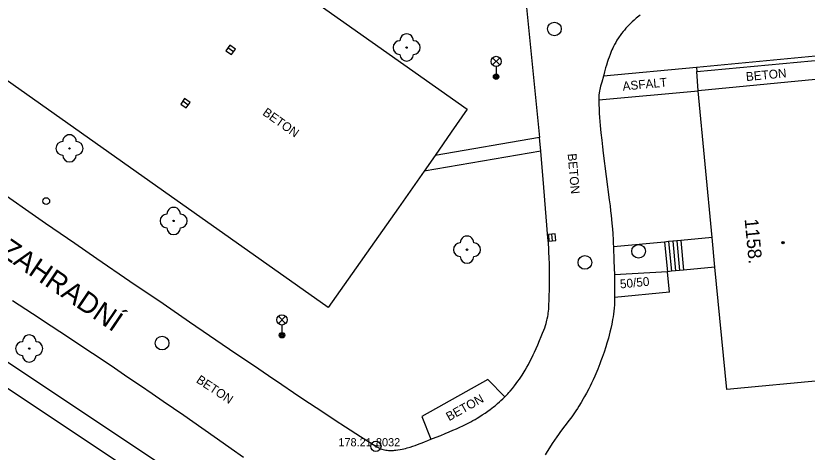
# Model space of a CAD drawing. Extents: x -539515 to -538098, y -1182060 to -1180157.
# Drawn here: x -538716.8 to -538658.5, y -1181123.4 to -1181091.3 of the extents above; entities that cross this region are included whole.
import ezdxf

# ---------------------------------------------------------------- set-up
doc = ezdxf.new("R2010")
doc.units = 0
for name, color, linetype in [('Vrstva 10', 7, 'Continuous'), ('Vrstva 11', 7, 'Continuous'), ('Vrstva 21', 7, 'Continuous'), ('Vrstva 22', 7, 'Continuous'), ('Vrstva 23', 7, 'Continuous'), ('Vrstva 27', 7, 'Continuous'), ('Vrstva 28', 7, 'Continuous'), ('Vrstva 33', 7, 'Continuous'), ('Vrstva 39', 7, 'Continuous'), ('Vrstva 40', 7, 'Continuous'), ('Vrstva 47', 7, 'Continuous'), ('Vrstva 49', 7, 'Continuous'), ('Vrstva 5', 7, 'Continuous'), ('Vrstva 7', 7, 'Continuous')]:
    doc.layers.add(name, color=color, linetype=linetype)

msp = doc.modelspace()

# ---------------------------------------------------------------- linework, layer by layer
at = {"layer": 'Vrstva 10'}
for p, q in [((-538734.22, -1181062.4), (-538683.56, -1181098.18)), ((-538681.19, -1181071.01), (-538678.23, -1181100.27)), ((-538705.89, -1181104.22), (-538717.99, -1181095.67)), ((-538693.79, -1181112.77), (-538705.89, -1181104.22)), ((-538688.611, -1181105.432), (-538693.79, -1181112.77)), ((-538714.568, -1181106.553), (-538712.416, -1181108.04)), ((-538705.93, -1181112.48), (-538703.978, -1181113.812)), ((-538680.93, -1181119.469), (-538680.78, -1181119.32))]:
    msp.add_line(p, q, dxfattribs=at)
for points in [[(-538670.827, -1181091.266), (-538670.931, -1181091.342), (-538671.027, -1181091.416), (-538671.117, -1181091.487), (-538671.281, -1181091.627), (-538671.422, -1181091.754), (-538671.542, -1181091.869), (-538671.645, -1181091.973), (-538671.734, -1181092.066), (-538671.885, -1181092.234), (-538671.996, -1181092.364), (-538672.077, -1181092.463), (-538672.195, -1181092.615), (-538672.31, -1181092.77), (-538672.373, -1181092.859), (-538672.431, -1181092.945), (-538672.538, -1181093.113), (-538672.632, -1181093.271), (-538672.714, -1181093.42), (-538672.786, -1181093.56), (-538672.851, -1181093.692), (-538672.908, -1181093.816), (-538672.959, -1181093.933), (-538673.048, -1181094.153), (-538673.12, -1181094.347), (-538673.18, -1181094.518), (-538673.23, -1181094.669), (-538673.312, -1181094.935), (-538673.371, -1181095.136), (-538673.456, -1181095.441), (-538673.54, -1181095.75), (-538673.662, -1181096.186), (-538673.706, -1181096.349), (-538673.743, -1181096.492), (-538673.774, -1181096.618), (-538673.798, -1181096.727), (-538673.817, -1181096.823), (-538673.846, -1181096.992), (-538673.862, -1181097.118), (-538673.872, -1181097.213), (-538673.88, -1181097.356), (-538673.881, -1181097.428), (-538673.88, -1181097.5), (-538673.869, -1181097.837)], [(-538673.869, -1181097.837), (-538673.855, -1181098.164), (-538673.837, -1181098.481), (-538673.817, -1181098.788), (-538673.795, -1181099.085), (-538673.772, -1181099.373), (-538673.72, -1181099.93), (-538673.665, -1181100.453), (-538673.609, -1181100.943), (-538673.553, -1181101.403), (-538673.103, -1181104.851), (-538673.051, -1181105.283), (-538673.008, -1181105.661), (-538672.973, -1181105.992), (-538672.916, -1181106.571), (-538672.879, -1181107.005), (-538672.854, -1181107.331)], [(-538683.56, -1181098.18), (-538684.733, -1181099.881), (-538685.32, -1181100.731), (-538685.91, -1181101.58), (-538686.715, -1181102.731), (-538686.89, -1181102.982), (-538688.611, -1181105.432)], [(-538677.925, -1181103.95), (-538678.147, -1181101.27), (-538678.23, -1181100.27)], [(-538722.7, -1181100.86), (-538720.62, -1181102.329), (-538718.796, -1181103.61), (-538717.197, -1181104.727), (-538715.796, -1181105.702), (-538714.568, -1181106.553)], [(-538677.572, -1181113.032), (-538677.56, -1181112.88), (-538677.542, -1181112.552), (-538677.528, -1181112.245), (-538677.517, -1181111.956), (-538677.503, -1181111.415), (-538677.496, -1181110.941), (-538677.495, -1181110.527), (-538677.499, -1181110.164), (-538677.504, -1181109.847), (-538677.511, -1181109.569), (-538677.529, -1181109.084), (-538677.546, -1181108.72), (-538677.562, -1181108.447), (-538677.588, -1181108.038), (-538677.62, -1181107.63), (-538677.925, -1181103.95)], [(-538672.854, -1181107.331), (-538672.823, -1181107.82), (-538672.811, -1181108.065)], [(-538712.416, -1181108.04), (-538710.799, -1181109.152), (-538708.368, -1181110.817), (-538705.93, -1181112.48)], [(-538672.811, -1181108.065), (-538672.8, -1181108.31), (-538672.763, -1181109.34), (-538672.73, -1181110.37), (-538672.72, -1181110.782), (-538672.714, -1181111.092), (-538672.71, -1181111.556), (-538672.71, -1181112.02), (-538672.712, -1181112.161), (-538672.716, -1181112.298), (-538672.73, -1181112.562), (-538672.749, -1181112.809), (-538672.773, -1181113.04), (-538672.801, -1181113.256), (-538672.83, -1181113.458), (-538672.861, -1181113.647), (-538672.893, -1181113.824), (-538672.925, -1181113.989), (-538672.992, -1181114.299), (-538673.056, -1181114.57)], [(-538717.006, -1181112.242), (-538715.538, -1181113.2), (-538714.166, -1181114.102), (-538712.882, -1181114.95), (-538711.68, -1181115.749), (-538710.555, -1181116.5), (-538709.502, -1181117.208)], [(-538680.78, -1181119.32), (-538680.675, -1181119.212), (-538680.576, -1181119.107), (-538680.483, -1181119.004), (-538680.394, -1181118.904), (-538680.229, -1181118.71), (-538680.08, -1181118.525), (-538679.946, -1181118.351), (-538679.825, -1181118.186), (-538679.715, -1181118.03), (-538679.615, -1181117.882), (-538679.524, -1181117.743), (-538679.441, -1181117.612), (-538679.29, -1181117.362), (-538679.163, -1181117.141), (-538679.056, -1181116.946), (-538678.965, -1181116.772), (-538678.809, -1181116.465), (-538678.696, -1181116.231), (-538678.613, -1181116.054), (-538678.491, -1181115.784), (-538678.37, -1181115.51), (-538678.23, -1181115.186), (-538678.109, -1181114.903), (-538678.008, -1181114.656), (-538677.925, -1181114.438), (-538677.856, -1181114.248), (-538677.8, -1181114.08), (-538677.754, -1181113.933), (-538677.718, -1181113.804), (-538677.688, -1181113.69), (-538677.664, -1181113.591), (-538677.627, -1181113.415), (-538677.604, -1181113.283), (-538677.589, -1181113.183), (-538677.572, -1181113.032)], [(-538703.978, -1181113.812), (-538700.567, -1181116.142), (-538699.287, -1181117.013), (-538698.167, -1181117.773)], [(-538673.056, -1181114.57), (-538673.116, -1181114.806), (-538673.172, -1181115.013), (-538673.277, -1181115.373), (-538673.36, -1181115.643), (-538673.491, -1181116.047), (-538673.63, -1181116.45), (-538673.715, -1181116.687), (-538673.797, -1181116.907), (-538673.877, -1181117.111), (-538673.953, -1181117.301), (-538674.026, -1181117.478), (-538674.168, -1181117.807), (-538674.297, -1181118.091), (-538674.413, -1181118.337), (-538674.519, -1181118.551), (-538674.613, -1181118.737), (-538674.784, -1181119.06), (-538674.917, -1181119.3), (-538675.019, -1181119.479), (-538675.177, -1181119.745), (-538675.34, -1181120.01), (-538675.455, -1181120.189), (-538675.565, -1181120.354), (-538675.67, -1181120.507), (-538675.871, -1181120.791), (-538676.05, -1181121.037), (-538676.686, -1181121.888), (-538676.844, -1181122.102), (-538676.96, -1181122.265), (-538677.132, -1181122.51), (-538677.3, -1181122.76), (-538677.506, -1181123.079)], [(-538709.502, -1181117.208), (-538708.517, -1181117.873), (-538707.593, -1181118.5)], [(-538698.167, -1181117.773), (-538697.185, -1181118.435), (-538696.326, -1181119.012), (-538695.573, -1181119.515), (-538694.253, -1181120.391), (-538693.261, -1181121.043), (-538692.515, -1181121.529), (-538691.394, -1181122.253), (-538690.27, -1181122.97), (-538690.216, -1181123.003), (-538690.162, -1181123.033), (-538690.054, -1181123.087), (-538689.948, -1181123.133), (-538689.843, -1181123.17)], [(-538707.593, -1181118.5), (-538706.729, -1181119.089), (-538705.919, -1181119.644), (-538704.403, -1181120.689), (-538703.078, -1181121.61), (-538701.92, -1181122.42), (-538700.907, -1181123.133), (-538700.022, -1181123.76)], [(-538689.843, -1181123.17), (-538689.739, -1181123.2), (-538689.637, -1181123.224), (-538689.537, -1181123.243), (-538689.439, -1181123.257), (-538689.343, -1181123.266), (-538689.249, -1181123.272), (-538689.157, -1181123.274), (-538689.067, -1181123.273), (-538688.979, -1181123.27), (-538688.894, -1181123.265), (-538688.811, -1181123.257), (-538688.649, -1181123.237), (-538688.496, -1181123.212), (-538688.351, -1181123.184), (-538688.216, -1181123.153), (-538688.088, -1181123.121), (-538687.968, -1181123.089), (-538687.743, -1181123.022), (-538687.547, -1181122.957), (-538687.375, -1181122.898), (-538687.078, -1181122.788), (-538686.858, -1181122.703), (-538686.695, -1181122.639), (-538686.455, -1181122.543), (-538686.22, -1181122.45), (-538685.848, -1181122.304), (-538685.503, -1181122.166), (-538685.181, -1181122.035), (-538684.882, -1181121.911), (-538684.604, -1181121.792), (-538684.345, -1181121.678), (-538684.105, -1181121.569), (-538683.881, -1181121.463), (-538683.673, -1181121.361), (-538683.479, -1181121.263), (-538683.299, -1181121.168), (-538683.131, -1181121.077), (-538682.975, -1181120.989), (-538682.83, -1181120.905), (-538682.695, -1181120.824), (-538682.443, -1181120.666), (-538682.226, -1181120.522), (-538682.038, -1181120.391), (-538681.875, -1181120.272), (-538681.733, -1181120.165), (-538681.611, -1181120.069), (-538681.504, -1181119.983), (-538681.32, -1181119.827), (-538681.183, -1181119.706), (-538681.081, -1181119.612), (-538680.93, -1181119.469)], [(-538677.506, -1181123.079), (-538677.68, -1181123.359), (-538677.828, -1181123.605)]]:
    msp.add_lwpolyline(points, dxfattribs=at)
at = {"layer": 'Vrstva 11'}
for p, q in [((-538666.7, -1181095.12), (-538673.54, -1181095.75)), ((-538666.57, -1181096.82), (-538666.671, -1181095.418)), ((-538673.88, -1181097.5), (-538666.57, -1181096.82)), ((-538678.23, -1181100.27), (-538685.91, -1181101.58)), ((-538678.147, -1181101.27), (-538686.715, -1181102.731)), ((-538736.1, -1181104.32), (-538692.02, -1181133.63)), ((-538692.58, -1181135.14), (-538737.76, -1181105.24)), ((-538669.038, -1181107.95), (-538672.8, -1181108.31)), ((-538669.038, -1181107.95), (-538668.83, -1181110.13)), ((-538668.739, -1181107.921), (-538668.531, -1181110.101)), ((-538668.44, -1181107.893), (-538668.232, -1181110.073)), ((-538668.142, -1181107.864), (-538667.934, -1181110.044)), ((-538667.843, -1181107.836), (-538667.635, -1181110.016)), ((-538668.83, -1181110.13), (-538672.73, -1181110.37)), ((-538668.686, -1181111.636), (-538668.83, -1181110.13)), ((-538668.686, -1181111.636), (-538672.71, -1181112.02)), ((-538682.04, -1181118.06), (-538686.9, -1181120.77)), ((-538680.78, -1181119.32), (-538682.04, -1181118.06)), ((-538686.9, -1181120.77), (-538686.22, -1181122.45))]:
    msp.add_line(p, q, dxfattribs=at)
for points in [[(-538665.538, -1181107.616), (-538667.843, -1181107.836), (-538668.142, -1181107.864), (-538668.44, -1181107.893), (-538668.739, -1181107.921), (-538669.038, -1181107.95)], [(-538665.33, -1181109.795), (-538667.635, -1181110.016), (-538667.934, -1181110.044), (-538668.232, -1181110.073), (-538668.531, -1181110.101), (-538668.83, -1181110.13)]]:
    msp.add_lwpolyline(points, dxfattribs=at)
at = {"layer": 'Vrstva 21'}
for radius in [0.375, 0.375, 0.05, 0.05]:
    msp.add_circle((-538690.27, -1181122.97), radius, dxfattribs=at)
at = {"layer": 'Vrstva 22'}
for centre in [(-538688.01, -1181093.65), (-538712.81, -1181101.06), (-538705.15, -1181106.4), (-538683.57, -1181108.51), (-538715.77, -1181115.78)]:
    msp.add_circle(centre, 0.05, dxfattribs=at)
for centre, start, end in [((-538688.01, -1181093.15), 359.99978, 179.99978), ((-538688.51, -1181093.65), 89.99978, 269.99978), ((-538687.51, -1181093.65), 269.99978, 89.99978), ((-538688.01, -1181094.15), 179.99978, 359.99977), ((-538712.81, -1181100.56), 359.99978, 179.99978), ((-538713.31, -1181101.06), 89.99978, 269.99978), ((-538712.31, -1181101.06), 269.99978, 89.99978), ((-538712.81, -1181101.56), 179.99978, 359.99978), ((-538705.15, -1181105.9), 359.99978, 179.99978), ((-538705.65, -1181106.4), 89.99978, 269.99978), ((-538704.65, -1181106.4), 269.99978, 89.99978), ((-538705.15, -1181106.9), 179.99978, 359.99978), ((-538684.07, -1181108.51), 89.99978, 269.99978), ((-538683.57, -1181108.01), 359.99978, 179.99978), ((-538683.07, -1181108.51), 269.99978, 89.99978), ((-538683.57, -1181109.01), 179.99978, 359.99978), ((-538715.77, -1181115.28), 359.99978, 179.99978), ((-538716.27, -1181115.78), 89.99978, 269.99978), ((-538715.27, -1181115.78), 269.99978, 89.99978), ((-538715.77, -1181116.28), 179.99978, 359.99978)]:
    msp.add_arc(centre, 0.5, start, end, dxfattribs=at)
at = {"layer": 'Vrstva 27'}
for p, q in [((-538700.746, -1181093.964), (-538701.154, -1181093.676)), ((-538704.076, -1181097.884), (-538704.484, -1181097.596)), ((-538677.292, -1181107.862), (-538677.332, -1181107.364))]:
    msp.add_line(p, q, dxfattribs=at)
for points in [[(-538700.602, -1181093.76), (-538701.01, -1181093.472), (-538701.298, -1181093.88), (-538700.89, -1181094.168)], [(-538703.932, -1181097.68), (-538704.34, -1181097.392), (-538704.628, -1181097.8), (-538704.22, -1181098.088)], [(-538677.043, -1181107.842), (-538677.083, -1181107.344), (-538677.581, -1181107.384), (-538677.541, -1181107.882)]]:
    msp.add_lwpolyline(points, close=True, dxfattribs=at)
for centre in [(-538677.14, -1181092.28), (-538670.95, -1181108.63), (-538674.9, -1181109.45), (-538706, -1181115.38)]:
    msp.add_circle(centre, 0.5, dxfattribs=at)
at = {"layer": 'Vrstva 28'}
msp.add_circle((-538714.52, -1181104.94), 0.25, dxfattribs=at)
at = {"layer": 'Vrstva 33'}
for p, q in [((-538681.695, -1181094.93), (-538681.165, -1181094.4)), ((-538681.695, -1181094.4), (-538681.165, -1181094.93)), ((-538681.43, -1181095.04), (-538681.43, -1181095.79)), ((-538697.445, -1181113.94), (-538696.915, -1181113.41)), ((-538697.445, -1181113.41), (-538696.915, -1181113.94)), ((-538697.18, -1181114.05), (-538697.18, -1181114.8))]:
    msp.add_line(p, q, dxfattribs=at)
for centre, radius in [((-538681.43, -1181094.665), 0.375), ((-538681.43, -1181095.79), 0.2), ((-538681.43, -1181095.79), 0.145), ((-538681.43, -1181095.79), 0.0876), ((-538697.18, -1181113.675), 0.375), ((-538697.18, -1181114.8), 0.2), ((-538697.18, -1181114.8), 0.145), ((-538697.18, -1181114.8), 0.0876)]:
    msp.add_circle(centre, radius, dxfattribs=at)
at = {"layer": 'Vrstva 39'}
for radius in [0.09, 0.0398]:
    msp.add_circle((-538660.319, -1181107.993), radius, dxfattribs=at)
at = {"layer": 'Vrstva 5'}
for p, q in [((-538656.005, -1181095.82), (-538666.57, -1181096.82)), ((-538665.538, -1181107.616), (-538666.57, -1181096.82)), ((-538665.33, -1181109.795), (-538665.538, -1181107.616)), ((-538664.47, -1181118.79), (-538665.33, -1181109.795)), ((-538648.19, -1181117.25), (-538664.47, -1181118.79))]:
    msp.add_line(p, q, dxfattribs=at)
at = {"layer": 'Vrstva 7'}
msp.add_line((-538666.671, -1181095.418), (-538656.137, -1181094.422), dxfattribs=at)
for points in [[(-538655.867, -1181094.096), (-538666.7, -1181095.12)], [(-538666.7, -1181095.12), (-538666.671, -1181095.418)]]:
    msp.add_lwpolyline(points, dxfattribs=at)

# ---------------------------------------------------------------- texts
at = {"layer": 'Vrstva 22'}
msp.add_text('178.21 ', height=0.6, dxfattribs=at).set_placement((-538693.03, -1181122.97))
at = {"layer": 'Vrstva 23'}
msp.add_text('8032', height=0.6, dxfattribs=at).set_placement((-538690.27, -1181122.97))
at = {"layer": 'Vrstva 40'}
for s, rotation, p in [('BETON', 5.4039, (-538663.026, -1181096.116)), ('ASFALT', 5.31454, (-538672.099, -1181096.816)), ('BETON', 324.76731, (-538698.662, -1181098.561)), ('BETON', 274.73787, (-538676.167, -1181101.458)), ('50/50', 5.45108, (-538672.292, -1181111.362)), ('BETON', 326.47739, (-538703.543, -1181118.23)), ('BETON', 29.14461, (-538684.886, -1181121.129))]:
    msp.add_text(s, height=0.65, rotation=rotation, dxfattribs=at).set_placement(p)
at = {"layer": 'Vrstva 47'}
msp.add_text('1158.', height=1, rotation=275.46002, dxfattribs=at).set_placement((-538663.155, -1181106.266))
at = {"layer": 'Vrstva 49'}
msp.add_text('ul. ZAHRADNÍ', height=1.5, rotation=325.81104, dxfattribs=at).set_placement((-538720.248, -1181107.342))

doc.saveas('drawing.dxf')
